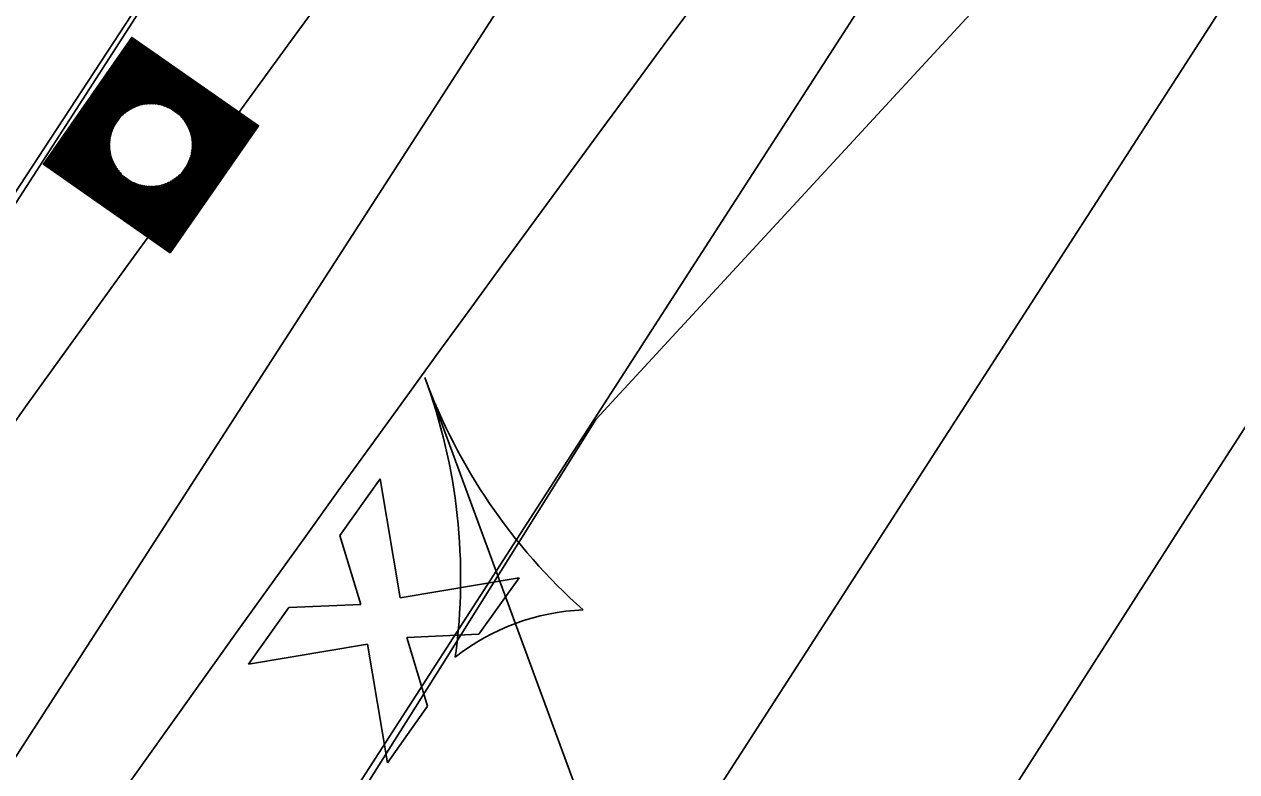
# Model space of a CAD drawing. Extents: x 14104283 to 14129344, y 8637090 to 8673339.
# Drawn here: x 14119189.46 to 14119237.51, y 8668927.35 to 8668956.95 of the extents above; entities that cross this region are included whole.
import ezdxf

# ---------------------------------------------------------------- set-up
doc = ezdxf.new("R2010")
doc.units = 0
for name, color, linetype in [('Cell', 7, 'Continuous'), ('dsnCellElements', 7, 'Continuous'), ('dsnPaintExistingBrokenLaneLineWhite', 7, 'Continuous'), ('dsnPaintExistingEdgeLineRightWhite', 7, 'Continuous'), ('dsnPaintRemoveBrokenLineWhite', 7, 'Continuous'), ('dsnPaintRemoveDoubleCenterLineYellow', 7, 'Continuous'), ('dsnShadingPaved', 7, 'Continuous'), ('dsnStdLabel', 7, 'Continuous'), ('dsnStgShadingPrevPav', 7, 'Continuous'), ('dsnTapePlaceChannelizingLaneWhite', 7, 'Continuous'), ('dsnTapePlaceChannelizingLaneYellow', 7, 'Continuous')]:
    doc.layers.add(name, color=color, linetype=linetype)

msp = doc.modelspace()

# ---------------------------------------------------------------- linework, layer by layer
at = {"layer": 'Cell'}
for p, q in [((14119203.571, 8668938.948), (14119201.977, 8668936.706)), ((14119204.366, 8668934.242), (14119203.571, 8668938.948)), ((14119201.977, 8668936.706), (14119202.797, 8668933.976)), ((14119209.072, 8668935.037), (14119204.366, 8668934.242)), ((14119207.479, 8668932.795), (14119209.072, 8668935.037)), ((14119199.949, 8668933.854), (14119198.356, 8668931.612)), ((14119202.797, 8668933.976), (14119199.949, 8668933.854)), ((14119204.631, 8668932.673), (14119207.479, 8668932.795)), ((14119205.451, 8668929.943), (14119204.631, 8668932.673)), ((14119198.356, 8668931.612), (14119203.062, 8668932.408)), ((14119203.062, 8668932.408), (14119203.858, 8668927.701)), ((14119203.858, 8668927.701), (14119205.451, 8668929.943))]:
    msp.add_line(p, q, dxfattribs=at)
at = {"layer": 'dsnCellElements'}
msp.add_circle((14119194.486, 8668952.168), 1.65, dxfattribs=at)
at = {"layer": 'dsnPaintExistingBrokenLaneLineWhite'}
msp.add_line((14119185.646, 8668900.441), (14119234.389, 8668975.908), dxfattribs=at)
at = {"layer": 'dsnPaintExistingEdgeLineRightWhite'}
msp.add_line((14119195.171, 8668892.925), (14119244.637, 8668969.555), dxfattribs=at)
at = {"layer": 'dsnPaintRemoveBrokenLineWhite'}
msp.add_lwpolyline([(14119165.41, 8668913.412), (14119189.033, 8668950.186), (14119216.95, 8668992.781), (14119247.944, 8669040.282), (14119277.52, 8669085.564), (14119307.01, 8669131.474), (14119338.846, 8669181.22), (14119365.698, 8669222.758), (14119393.589, 8669266.098)], dxfattribs=at)
at = {"layer": 'dsnPaintRemoveDoubleCenterLineYellow'}
msp.add_line((14119175.565, 8668906.951), (14119292.215, 8669087.555), dxfattribs=at)
at = {"layer": 'dsnShadingPaved'}
msp.add_line((14119219.814, 8668997.412), (14119165.582, 8668913.395), dxfattribs=at)
for radius in [2012, 2000]:
    msp.add_arc((14120823.304, 8667767.54), radius, 143.15224, 151.245378, dxfattribs=at)
at = {"layer": 'dsnStdLabel'}
for p, q in [((14119212.122, 8668941.294), (14119299.052, 8669035.481)), ((14119205.34, 8668942.961), (14119224.315, 8668891.519))]:
    msp.add_line(p, q, dxfattribs=at)
for points in [[(14119299.052, 8669035.481), (14119267.203, 8668986.395), (14119235.589, 8668937.493), (14119203.774, 8668887.788), (14119172.82, 8668837.381)], [(14119195.25, 8668947.905), (14119198.749, 8668952.932), (14119193.722, 8668956.432), (14119190.222, 8668951.405), (14119195.25, 8668947.905)], [(14119195.247, 8668947.907), (14119198.745, 8668952.931), (14119193.723, 8668956.427), (14119190.227, 8668951.405), (14119195.252, 8668947.908)], [(14119195.244, 8668947.909), (14119198.74, 8668952.931), (14119193.724, 8668956.423), (14119190.231, 8668951.406), (14119195.253, 8668947.91)], [(14119195.296, 8668948.041), (14119198.694, 8668952.922), (14119193.732, 8668956.377), (14119190.277, 8668951.414), (14119195.272, 8668947.937)], [(14119195.288, 8668948.087), (14119198.648, 8668952.914), (14119193.74, 8668956.331), (14119190.323, 8668951.423), (14119195.291, 8668947.964)], [(14119195.28, 8668948.133), (14119198.602, 8668952.906), (14119193.748, 8668956.285), (14119190.369, 8668951.431), (14119195.31, 8668947.992)], [(14119195.272, 8668948.179), (14119198.556, 8668952.898), (14119193.757, 8668956.239), (14119190.415, 8668951.439), (14119195.296, 8668948.041)], [(14119195.263, 8668948.225), (14119198.511, 8668952.889), (14119193.765, 8668956.193), (14119190.461, 8668951.447), (14119195.288, 8668948.087)], [(14119195.255, 8668948.271), (14119198.465, 8668952.881), (14119193.773, 8668956.147), (14119190.507, 8668951.456), (14119195.28, 8668948.133)], [(14119195.247, 8668948.317), (14119198.419, 8668952.873), (14119193.781, 8668956.101), (14119190.553, 8668951.464), (14119195.272, 8668948.179)], [(14119195.239, 8668948.363), (14119198.373, 8668952.865), (14119193.789, 8668956.055), (14119190.599, 8668951.472), (14119195.263, 8668948.225)], [(14119195.231, 8668948.409), (14119198.327, 8668952.857), (14119193.798, 8668956.009), (14119190.645, 8668951.48), (14119195.255, 8668948.271)], [(14119195.222, 8668948.455), (14119198.281, 8668952.848), (14119193.806, 8668955.963), (14119190.691, 8668951.488), (14119195.247, 8668948.317)], [(14119195.214, 8668948.501), (14119198.235, 8668952.84), (14119193.814, 8668955.917), (14119190.737, 8668951.497), (14119195.239, 8668948.363)], [(14119195.206, 8668948.547), (14119198.189, 8668952.832), (14119193.822, 8668955.872), (14119190.783, 8668951.505), (14119195.231, 8668948.409)], [(14119195.198, 8668948.592), (14119198.143, 8668952.824), (14119193.831, 8668955.826), (14119190.829, 8668951.513), (14119195.222, 8668948.455)], [(14119195.189, 8668948.638), (14119198.097, 8668952.815), (14119193.839, 8668955.78), (14119190.875, 8668951.521), (14119195.214, 8668948.501)], [(14119195.181, 8668948.684), (14119198.051, 8668952.807), (14119193.847, 8668955.734), (14119190.92, 8668951.53), (14119195.206, 8668948.547)], [(14119195.173, 8668948.73), (14119198.005, 8668952.799), (14119193.855, 8668955.688), (14119190.966, 8668951.538), (14119195.198, 8668948.592)], [(14119195.165, 8668948.776), (14119197.959, 8668952.791), (14119193.864, 8668955.642), (14119191.012, 8668951.546), (14119195.189, 8668948.638)], [(14119195.156, 8668948.822), (14119197.913, 8668952.782), (14119193.872, 8668955.596), (14119191.058, 8668951.554), (14119195.181, 8668948.684)], [(14119195.148, 8668948.868), (14119197.867, 8668952.774), (14119193.88, 8668955.55), (14119191.104, 8668951.563), (14119195.173, 8668948.73)], [(14119195.14, 8668948.914), (14119197.821, 8668952.766), (14119193.888, 8668955.504), (14119191.15, 8668951.571), (14119195.165, 8668948.776)], [(14119195.132, 8668948.96), (14119197.776, 8668952.758), (14119193.896, 8668955.458), (14119191.196, 8668951.579), (14119195.156, 8668948.822)], [(14119195.124, 8668949.006), (14119197.73, 8668952.75), (14119193.905, 8668955.412), (14119191.242, 8668951.587), (14119195.148, 8668948.868)], [(14119195.115, 8668949.052), (14119197.684, 8668952.741), (14119193.913, 8668955.366), (14119191.288, 8668951.595), (14119195.14, 8668948.914)], [(14119195.107, 8668949.098), (14119197.638, 8668952.733), (14119193.921, 8668955.32), (14119191.334, 8668951.604), (14119195.132, 8668948.96)], [(14119195.099, 8668949.144), (14119197.592, 8668952.725), (14119193.929, 8668955.274), (14119191.38, 8668951.612), (14119195.124, 8668949.006)], [(14119195.091, 8668949.19), (14119197.546, 8668952.717), (14119193.938, 8668955.228), (14119191.426, 8668951.62), (14119195.115, 8668949.052)], [(14119195.082, 8668949.236), (14119197.5, 8668952.708), (14119193.946, 8668955.182), (14119191.472, 8668951.628), (14119195.107, 8668949.098)], [(14119195.074, 8668949.282), (14119197.454, 8668952.7), (14119193.954, 8668955.137), (14119191.518, 8668951.637), (14119195.099, 8668949.144)], [(14119195.066, 8668949.327), (14119197.408, 8668952.692), (14119193.962, 8668955.091), (14119191.564, 8668951.645), (14119195.091, 8668949.19)], [(14119195.058, 8668949.373), (14119197.362, 8668952.684), (14119193.971, 8668955.045), (14119191.61, 8668951.653), (14119195.082, 8668949.236)], [(14119195.049, 8668949.419), (14119197.316, 8668952.675), (14119193.979, 8668954.999), (14119191.655, 8668951.661), (14119195.074, 8668949.282)], [(14119195.041, 8668949.465), (14119197.27, 8668952.667), (14119193.987, 8668954.953), (14119191.701, 8668951.67), (14119195.066, 8668949.327)], [(14119195.033, 8668949.511), (14119197.224, 8668952.659), (14119193.995, 8668954.907), (14119191.747, 8668951.678), (14119195.058, 8668949.373)], [(14119195.025, 8668949.557), (14119197.178, 8668952.651), (14119194.003, 8668954.861), (14119191.793, 8668951.686), (14119195.049, 8668949.419)], [(14119195.017, 8668949.603), (14119197.132, 8668952.643), (14119194.012, 8668954.815), (14119191.839, 8668951.694), (14119195.041, 8668949.465)], [(14119195.008, 8668949.649), (14119197.086, 8668952.634), (14119194.02, 8668954.769), (14119191.885, 8668951.702), (14119195.033, 8668949.511)], [(14119195, 8668949.695), (14119197.041, 8668952.626), (14119194.028, 8668954.723), (14119191.931, 8668951.711), (14119195.025, 8668949.557)], [(14119194.992, 8668949.741), (14119196.995, 8668952.618), (14119194.036, 8668954.677), (14119191.977, 8668951.719), (14119195.017, 8668949.603)], [(14119194.984, 8668949.787), (14119196.949, 8668952.61), (14119194.045, 8668954.631), (14119192.023, 8668951.727), (14119195.008, 8668949.649)], [(14119194.975, 8668949.833), (14119196.903, 8668952.601), (14119194.053, 8668954.585), (14119192.069, 8668951.735), (14119195, 8668949.695)], [(14119194.967, 8668949.879), (14119196.857, 8668952.593), (14119194.061, 8668954.539), (14119192.115, 8668951.744), (14119194.992, 8668949.741)], [(14119194.959, 8668949.925), (14119196.811, 8668952.585), (14119194.069, 8668954.493), (14119192.161, 8668951.752), (14119194.984, 8668949.787)], [(14119194.951, 8668949.971), (14119196.765, 8668952.577), (14119194.077, 8668954.447), (14119192.207, 8668951.76), (14119194.975, 8668949.833)], [(14119195.15, 8668953.661), (14119194.086, 8668954.402), (14119193.345, 8668953.338)], [(14119195.017, 8668953.713), (14119194.094, 8668954.356), (14119193.452, 8668953.433)], [(14119194.913, 8668953.745), (14119194.102, 8668954.31), (14119193.537, 8668953.498)], [(14119194.825, 8668953.766), (14119194.11, 8668954.264), (14119193.613, 8668953.549)], [(14119194.746, 8668953.781), (14119194.119, 8668954.218), (14119193.682, 8668953.59)], [(14119194.674, 8668953.791), (14119194.127, 8668954.172), (14119193.746, 8668953.625)], [(14119194.607, 8668953.797), (14119194.135, 8668954.126), (14119193.807, 8668953.654)], [(14119194.544, 8668953.801), (14119194.143, 8668954.08), (14119193.864, 8668953.679)], [(14119194.485, 8668953.802), (14119194.152, 8668954.034), (14119193.919, 8668953.701)], [(14119194.429, 8668953.801), (14119194.16, 8668953.988), (14119193.973, 8668953.719)], [(14119194.375, 8668953.798), (14119194.168, 8668953.942), (14119194.024, 8668953.735)], [(14119194.323, 8668953.794), (14119194.176, 8668953.896), (14119194.074, 8668953.749)], [(14119194.274, 8668953.788), (14119194.184, 8668953.85), (14119194.122, 8668953.761)], [(14119194.226, 8668953.781), (14119194.193, 8668953.804), (14119194.169, 8668953.771)], [(14119195.978, 8668951.505), (14119196.719, 8668952.568), (14119195.655, 8668953.309)], [(14119196.031, 8668951.637), (14119196.673, 8668952.56), (14119195.75, 8668953.203)], [(14119192.993, 8668952.832), (14119192.253, 8668951.768), (14119193.317, 8668951.028)], [(14119196.062, 8668951.741), (14119196.627, 8668952.552), (14119195.816, 8668953.117)], [(14119196.084, 8668951.829), (14119196.581, 8668952.544), (14119195.867, 8668953.041)], [(14119196.098, 8668951.908), (14119196.535, 8668952.536), (14119195.908, 8668952.972)], [(14119196.108, 8668951.98), (14119196.489, 8668952.527), (14119195.942, 8668952.908)], [(14119196.115, 8668952.047), (14119196.443, 8668952.519), (14119195.971, 8668952.848)], [(14119196.118, 8668952.11), (14119196.397, 8668952.511), (14119195.996, 8668952.79)], [(14119196.119, 8668952.169), (14119196.351, 8668952.503), (14119196.018, 8668952.735)], [(14119192.941, 8668952.699), (14119192.299, 8668951.777), (14119193.221, 8668951.134)], [(14119192.909, 8668952.596), (14119192.345, 8668951.785), (14119193.156, 8668951.22)], [(14119192.888, 8668952.508), (14119192.39, 8668951.793), (14119193.105, 8668951.296)], [(14119192.873, 8668952.429), (14119192.436, 8668951.801), (14119193.064, 8668951.364)], [(14119192.863, 8668952.357), (14119192.482, 8668951.809), (14119193.029, 8668951.429)], [(14119192.857, 8668952.29), (14119192.528, 8668951.818), (14119193, 8668951.489)], [(14119196.118, 8668952.226), (14119196.306, 8668952.494), (14119196.037, 8668952.682)], [(14119196.116, 8668952.279), (14119196.26, 8668952.486), (14119196.053, 8668952.63)], [(14119196.111, 8668952.331), (14119196.214, 8668952.478), (14119196.067, 8668952.58)], [(14119196.106, 8668952.38), (14119196.168, 8668952.47), (14119196.078, 8668952.532)], [(14119196.099, 8668952.428), (14119196.122, 8668952.462), (14119196.088, 8668952.485)], [(14119192.853, 8668952.227), (14119192.574, 8668951.826), (14119192.975, 8668951.547)], [(14119192.852, 8668952.168), (14119192.62, 8668951.834), (14119192.954, 8668951.602)], [(14119192.853, 8668952.111), (14119192.666, 8668951.842), (14119192.935, 8668951.655)], [(14119192.856, 8668952.058), (14119192.712, 8668951.851), (14119192.919, 8668951.707)], [(14119192.86, 8668952.006), (14119192.758, 8668951.859), (14119192.905, 8668951.756)], [(14119192.866, 8668951.956), (14119192.804, 8668951.867), (14119192.893, 8668951.805)], [(14119192.873, 8668951.909), (14119192.85, 8668951.875), (14119192.883, 8668951.852)], [(14119194.926, 8668950.108), (14119195.434, 8668950.838)], [(14119194.934, 8668950.062), (14119195.52, 8668950.904)], [(14119194.942, 8668950.017), (14119195.626, 8668950.999)], [(14119193.822, 8668950.676), (14119194.967, 8668949.879)], [(14119193.955, 8668950.624), (14119194.959, 8668949.925)], [(14119194.058, 8668950.592), (14119194.951, 8668949.971)], [(14119194.147, 8668950.571), (14119194.942, 8668950.017)], [(14119194.226, 8668950.556), (14119194.934, 8668950.062)], [(14119194.298, 8668950.546), (14119194.926, 8668950.108)], [(14119194.365, 8668950.539), (14119194.918, 8668950.154)], [(14119194.427, 8668950.536), (14119194.91, 8668950.2)], [(14119194.487, 8668950.535), (14119194.901, 8668950.246)], [(14119194.543, 8668950.536), (14119194.893, 8668950.292)], [(14119194.597, 8668950.539), (14119194.885, 8668950.338)], [(14119194.648, 8668950.543), (14119194.877, 8668950.384)], [(14119194.698, 8668950.549), (14119194.868, 8668950.43)], [(14119194.746, 8668950.556), (14119194.86, 8668950.476)], [(14119194.86, 8668950.476), (14119194.948, 8668950.602)], [(14119194.868, 8668950.43), (14119194.999, 8668950.618)], [(14119194.877, 8668950.384), (14119195.052, 8668950.636)], [(14119194.885, 8668950.338), (14119195.107, 8668950.658)], [(14119194.893, 8668950.292), (14119195.165, 8668950.683)], [(14119194.901, 8668950.246), (14119195.226, 8668950.712)], [(14119194.91, 8668950.2), (14119195.29, 8668950.746)], [(14119194.918, 8668950.154), (14119195.359, 8668950.788)]]:
    msp.add_lwpolyline(points, dxfattribs=at)
for centre, radius, start, end in [((14120503.024, 8668359.238), 1512, 147.24256, 159.626707), ((14120503.024, 8668359.238), 1488, 147.24256, 158.157867), ((14119192.104, 8668839.535), 131.042, 49.532, 76.43477), ((14119183.808, 8668935.019), 22.95, 352.1764, 20.2478), ((14119226.871, 8668950.903), 22.95, 200.2476, 228.3189), ((14119211.999, 8668924.909), 8.863, 92.5134, 127.9819)]:
    msp.add_arc(centre, radius, start, end, dxfattribs=at)
msp.add_open_spline([(14119078.88, 8668729.338), (14119110.556, 8668783.382), (14119143.405, 8668836.721), (14119177.411, 8668889.33), (14119212.122, 8668941.294), (14119078.88, 8668729.338), (14119212.122, 8668941.294)], degree=3, dxfattribs=at)
at = {"layer": 'dsnStgShadingPrevPav'}
msp.add_lwpolyline([(14119455.82, 8669289.132), (14119447.45, 8669266.1), (14119424.618, 8669230.678), (14119396.25, 8669185.734), (14119365.958, 8669139.106), (14119334.972, 8669091.449), (14119304.908, 8669044.507), (14119267.203, 8668986.395), (14119235.589, 8668937.493), (14119203.774, 8668887.788), (14119172.82, 8668837.381)], dxfattribs=at)
at = {"layer": 'dsnTapePlaceChannelizingLaneWhite'}
msp.add_arc((14120823.304, 8667767.54), 2000, 143.15224, 151.245378, dxfattribs=at)
at = {"layer": 'dsnTapePlaceChannelizingLaneYellow'}
msp.add_line((14119219.81, 8668997.415), (14119165.579, 8668913.397), dxfattribs=at)
msp.add_arc((14120823.304, 8667767.54), 2012, 143.15224, 151.245378, dxfattribs=at)

doc.saveas('drawing.dxf')
